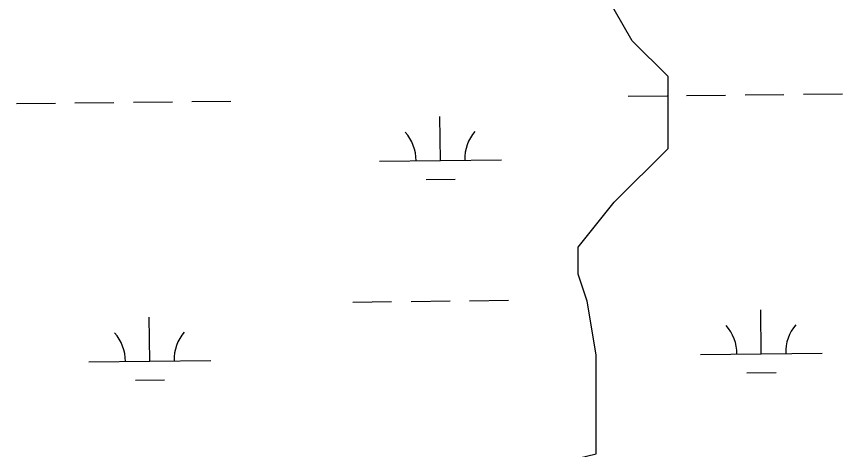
# Model space of a CAD drawing. Extents: x 3694830 to 3732949, y 415201 to 440970.
# Drawn here: x 3724237 to 3724915, y 431768 to 432123 of the extents above; entities that cross this region are included whole.
import ezdxf

# ---------------------------------------------------------------- set-up
doc = ezdxf.new("R2010")
doc.units = 0
doc.layers.add('V-TOPO-SHOR', color=7, linetype='Continuous')
doc.layers.add('V-WETL-SWMP', color=7, linetype='Continuous')

msp = doc.modelspace()

# ---------------------------------------------------------------- linework, layer by layer
at = {"layer": 'V-TOPO-SHOR'}
msp.add_lwpolyline([(3724626, 431655.38), (3724646.11, 431705.25), (3724682.96, 431756.83), (3724712.43, 431764.2), (3724712.43, 431801.04), (3724712.43, 431845.26), (3724705.06, 431889.47), (3724697.7, 431911.58), (3724697.7, 431933.68), (3724727.17, 431970.53), (3724771.38, 432014.74), (3724771.38, 432036.85), (3724771.38, 432073.69), (3724741.91, 432103.17), (3724712.43, 432154.75), (3724712.43, 432184.23), (3724697.7, 432206.33), (3724653.48, 432243.18), (3724638.74, 432265.29), (3724609.27, 432309.5), (3724601.9, 432316.87), (3724572.42, 432338.97), (3724546.27, 432343.87)], dxfattribs=at)
at = {"layer": 'V-WETL-SWMP'}
for p, q in [((3724738.53, 432057.52), (3724770.53, 432057.9)), ((3724786.53, 432058.09), (3724818.52, 432058.47)), ((3724834.52, 432058.67), (3724866.52, 432059.05)), ((3724882.52, 432059.24), (3724914.52, 432059.62)), ((3724236.66, 432051.53), (3724268.65, 432051.92)), ((3724284.65, 432052.11), (3724316.65, 432052.49)), ((3724332.65, 432052.68), (3724364.65, 432053.06)), ((3724380.65, 432053.25), (3724412.64, 432053.63)), ((3724584.55, 432004.94), (3724584.12, 432040.94)), ((3724534.56, 432004.34), (3724634.55, 432005.53)), ((3724572.74, 431989.37), (3724596.74, 431989.65)), ((3724512.53, 431888.64), (3724544.52, 431889.02)), ((3724560.52, 431889.21), (3724592.52, 431889.59)), ((3724608.52, 431889.78), (3724640.52, 431890.17)), ((3724847.9, 431846.21), (3724847.47, 431882.2)), ((3724346.03, 431840.22), (3724345.6, 431876.22)), ((3724797.9, 431845.61), (3724897.9, 431846.8)), ((3724296.03, 431839.62), (3724396.02, 431840.82)), ((3724836.09, 431830.63), (3724860.08, 431830.92)), ((3724334.21, 431824.65), (3724358.21, 431824.93))]:
    msp.add_line(p, q, dxfattribs=at)
for centre, start, end in [((3724529.31, 432004.75), 359.91153, 41.45519), ((3724639.79, 432006.07), 139.91153, 181.45518), ((3724792.66, 431846.02), 359.91153, 41.45519), ((3724903.13, 431847.34), 139.91153, 181.45518), ((3724290.78, 431840.04), 359.91153, 41.45519), ((3724401.26, 431841.35), 139.91153, 181.45518)]:
    msp.add_arc(centre, 35.25, start, end, dxfattribs=at)

doc.saveas('drawing.dxf')
